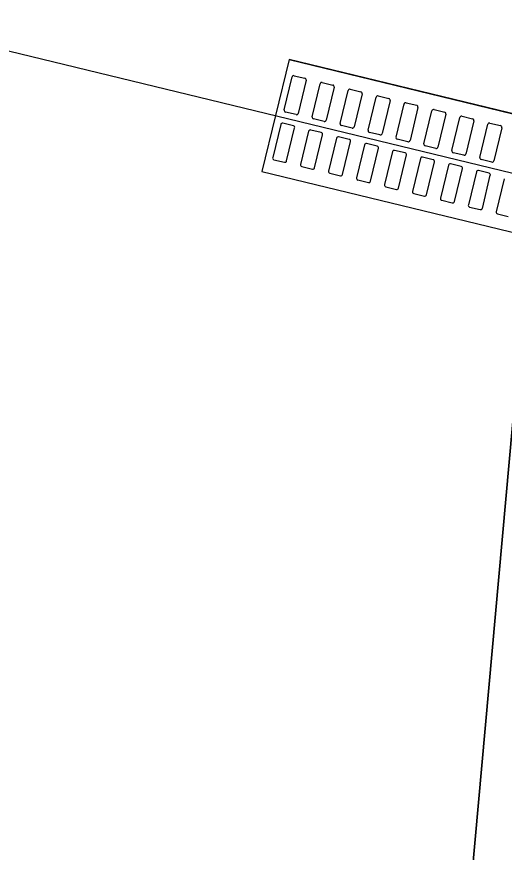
# Model space of a CAD drawing. Extents: x -7483133 to -743907, y -11317770 to -1129777.
# Drawn here: x -747597.267 to -747596.42, y -1131709.113 to -1131707.664 of the extents above; entities that cross this region are included whole.
import ezdxf

# ---------------------------------------------------------------- set-up
doc = ezdxf.new("R2010")
doc.units = 0
for name, color, linetype in [('KOMUNIKACE_UPRAVA', 7, 'Continuous'), ('ODVODNENI', 7, 'Continuous'), ('TRATIVOD', 7, 'Continuous')]:
    doc.layers.add(name, color=color, linetype=linetype)

msp = doc.modelspace()

# ---------------------------------------------------------------- linework, layer by layer
at = {"layer": 'KOMUNIKACE_UPRAVA'}
msp.add_lwpolyline([(-747596.3764, -1131708.0447), (-747596.8838, -1131713.6747), (-747596.3764, -1131708.0447), (-747592.4459, -1131708.9959), (-747592.9, -1131714.0337), (-747593.0433, -1131715.0249), (-747596.9433, -1131714.6734), (-747596.8838, -1131713.6747)], dxfattribs=at)
at = {"layer": 'ODVODNENI'}
for q in [(-747596.8411, -1131707.9323), (-747595.8221, -1131707.9731)]:
    msp.add_line((-747596.794, -1131707.7379), q, dxfattribs=at)
msp.add_lwpolyline([(-747596.8411, -1131707.9323), (-747595.8691, -1131708.1675), (-747595.8221, -1131707.9731), (-747596.794, -1131707.7379)], close=True, dxfattribs=at)
for points in [[(-747596.8023, -1131707.8254), (-747596.7885, -1131707.7681)], [(-747596.7848, -1131707.7659), (-747596.7664, -1131707.7703)], [(-747596.7642, -1131707.7739), (-747596.7781, -1131707.8313)], [(-747596.7538, -1131707.8372), (-747596.7399, -1131707.7798)], [(-747596.7363, -1131707.7776), (-747596.7179, -1131707.7821)], [(-747596.7157, -1131707.7857), (-747596.7295, -1131707.843)], [(-747596.7053, -1131707.8489), (-747596.6914, -1131707.7916)], [(-747596.6878, -1131707.7893), (-747596.6693, -1131707.7938)], [(-747596.6671, -1131707.7974), (-747596.681, -1131707.8548)], [(-747596.6567, -1131707.8606), (-747596.6429, -1131707.8033)], [(-747596.6392, -1131707.8011), (-747596.6208, -1131707.8056)], [(-747596.6186, -1131707.8092), (-747596.6325, -1131707.8665)], [(-747596.5907, -1131707.8128), (-747596.5723, -1131707.8173)], [(-747596.6082, -1131707.8724), (-747596.5943, -1131707.815)], [(-747596.5701, -1131707.8209), (-747596.5839, -1131707.8783)], [(-747596.5597, -1131707.8841), (-747596.5458, -1131707.8268)], [(-747596.5422, -1131707.8246), (-747596.5237, -1131707.829)], [(-747596.7817, -1131707.8335), (-747596.8001, -1131707.829)], [(-747596.7332, -1131707.8452), (-747596.7516, -1131707.8408)], [(-747596.5215, -1131707.8327), (-747596.5354, -1131707.89)], [(-747596.5111, -1131707.8959), (-747596.4973, -1131707.8385)], [(-747596.4936, -1131707.8363), (-747596.4752, -1131707.8408)], [(-747596.8084, -1131707.8507), (-747596.8223, -1131707.908)], [(-747596.7864, -1131707.8529), (-747596.8048, -1131707.8485)], [(-747596.7981, -1131707.9139), (-747596.7842, -1131707.8566)], [(-747596.6846, -1131707.857), (-747596.7031, -1131707.8525)], [(-747596.473, -1131707.8444), (-747596.4869, -1131707.9018)], [(-747596.4626, -1131707.9076), (-747596.4487, -1131707.8503)], [(-747596.4451, -1131707.8481), (-747596.4267, -1131707.8525)], [(-747596.4245, -1131707.8562), (-747596.4384, -1131707.9135)], [(-747596.7599, -1131707.8624), (-747596.7738, -1131707.9198)], [(-747596.7379, -1131707.8647), (-747596.7563, -1131707.8602)], [(-747596.7495, -1131707.9256), (-747596.7356, -1131707.8683)], [(-747596.6893, -1131707.8764), (-747596.7078, -1131707.872)], [(-747596.6361, -1131707.8687), (-747596.6545, -1131707.8643)], [(-747596.7114, -1131707.8742), (-747596.7253, -1131707.9315)], [(-747596.701, -1131707.9374), (-747596.6871, -1131707.88)], [(-747596.6629, -1131707.8859), (-747596.6767, -1131707.9433)], [(-747596.6408, -1131707.8882), (-747596.6592, -1131707.8837)], [(-747596.5876, -1131707.8805), (-747596.606, -1131707.876)], [(-747596.6525, -1131707.9491), (-747596.6386, -1131707.8918)], [(-747596.6143, -1131707.8977), (-747596.6282, -1131707.955)], [(-747596.5923, -1131707.8999), (-747596.6107, -1131707.8955)], [(-747596.539, -1131707.8922), (-747596.5575, -1131707.8878)], [(-747596.4905, -1131707.904), (-747596.5089, -1131707.8995)], [(-747596.8201, -1131707.9117), (-747596.8017, -1131707.9161)], [(-747596.6039, -1131707.9609), (-747596.5901, -1131707.9035)], [(-747596.5658, -1131707.9094), (-747596.5797, -1131707.9668)], [(-747596.5437, -1131707.9117), (-747596.5622, -1131707.9072)], [(-747596.5554, -1131707.9726), (-747596.5415, -1131707.9153)], [(-747596.442, -1131707.9157), (-747596.4604, -1131707.9112)], [(-747596.7716, -1131707.9234), (-747596.7531, -1131707.9279)], [(-747596.5173, -1131707.9211), (-747596.5311, -1131707.9785)], [(-747596.4952, -1131707.9234), (-747596.5136, -1131707.9189)], [(-747596.5069, -1131707.9844), (-747596.493, -1131707.927)], [(-747596.723, -1131707.9351), (-747596.7046, -1131707.9396)], [(-747596.4687, -1131707.9329), (-747596.4826, -1131707.9902)], [(-747596.4467, -1131707.9351), (-747596.4651, -1131707.9307)], [(-747596.4583, -1131707.9961), (-747596.4445, -1131707.9388)], [(-747596.4202, -1131707.9446), (-747596.4341, -1131708.002)], [(-747596.6745, -1131707.9469), (-747596.6561, -1131707.9513)], [(-747596.626, -1131707.9586), (-747596.6076, -1131707.9631)], [(-747596.5775, -1131707.9704), (-747596.559, -1131707.9748)], [(-747596.5289, -1131707.9821), (-747596.5105, -1131707.9866)], [(-747596.4804, -1131707.9939), (-747596.462, -1131707.9983)], [(-747596.4319, -1131708.0056), (-747596.4134, -1131708.0101)]]:
    msp.add_lwpolyline(points, dxfattribs=at)
for centre, start, end in [((-747596.7855, -1131707.7688), 76.3961, 166.3961), ((-747596.7671, -1131707.7732), 346.3961, 76.3961), ((-747596.737, -1131707.7805), 76.3961, 166.3961), ((-747596.7186, -1131707.785), 346.3961, 76.3961), ((-747596.6885, -1131707.7923), 76.3961, 166.3961), ((-747596.67, -1131707.7967), 346.3961, 76.3961), ((-747596.6399, -1131707.804), 76.3961, 166.3961), ((-747596.6215, -1131707.8085), 346.3961, 76.3961), ((-747596.5914, -1131707.8158), 76.3961, 166.3961), ((-747596.7994, -1131707.8261), 166.3961, 256.3961), ((-747596.573, -1131707.8202), 346.3961, 76.3961), ((-747596.5429, -1131707.8275), 76.3961, 166.3961), ((-747596.781, -1131707.8306), 256.3961, 346.3961), ((-747596.7509, -1131707.8379), 166.3961, 256.3961), ((-747596.7324, -1131707.8423), 256.3961, 346.3961), ((-747596.5245, -1131707.832), 346.3961, 76.3961), ((-747596.4944, -1131707.8392), 76.3961, 166.3961), ((-747596.4759, -1131707.8437), 346.3961, 76.3961), ((-747596.8055, -1131707.8514), 76.3961, 166.3961), ((-747596.7871, -1131707.8559), 346.3961, 76.3961), ((-747596.7024, -1131707.8496), 166.3961, 256.3961), ((-747596.6839, -1131707.8541), 256.3961, 346.3961), ((-747596.4458, -1131707.851), 76.3961, 166.3961), ((-747596.4274, -1131707.8554), 346.3961, 76.3961), ((-747596.757, -1131707.8631), 76.3961, 166.3961), ((-747596.7386, -1131707.8676), 346.3961, 76.3961), ((-747596.7085, -1131707.8749), 76.3961, 166.3961), ((-747596.6538, -1131707.8614), 166.3961, 256.3961), ((-747596.6354, -1131707.8658), 256.3961, 346.3961), ((-747596.6053, -1131707.8731), 166.3961, 256.3961), ((-747596.69, -1131707.8793), 346.3961, 76.3961), ((-747596.6599, -1131707.8866), 76.3961, 166.3961), ((-747596.5869, -1131707.8776), 256.3961, 346.3961), ((-747596.5568, -1131707.8848), 166.3961, 256.3961), ((-747596.6415, -1131707.8911), 346.3961, 76.3961), ((-747596.6114, -1131707.8984), 76.3961, 166.3961), ((-747596.593, -1131707.9028), 346.3961, 76.3961), ((-747596.5383, -1131707.8893), 256.3961, 346.3961), ((-747596.5082, -1131707.8966), 166.3961, 256.3961), ((-747596.8194, -1131707.9087), 166.3961, 256.3961), ((-747596.801, -1131707.9132), 256.3961, 346.3961), ((-747596.5629, -1131707.9101), 76.3961, 166.3961), ((-747596.5444, -1131707.9146), 346.3961, 76.3961), ((-747596.4898, -1131707.901), 256.3961, 346.3961), ((-747596.4597, -1131707.9083), 166.3961, 256.3961), ((-747596.4413, -1131707.9128), 256.3961, 346.3961), ((-747596.7709, -1131707.9205), 166.3961, 256.3961), ((-747596.7524, -1131707.9249), 256.3961, 346.3961), ((-747596.5143, -1131707.9219), 76.3961, 166.3961), ((-747596.4959, -1131707.9263), 346.3961, 76.3961), ((-747596.7223, -1131707.9322), 166.3961, 256.3961), ((-747596.7039, -1131707.9367), 256.3961, 346.3961), ((-747596.6738, -1131707.944), 166.3961, 256.3961), ((-747596.4658, -1131707.9336), 76.3961, 166.3961), ((-747596.4474, -1131707.9381), 346.3961, 76.3961), ((-747596.6554, -1131707.9484), 256.3961, 346.3961), ((-747596.6253, -1131707.9557), 166.3961, 256.3961), ((-747596.6069, -1131707.9602), 256.3961, 346.3961), ((-747596.5768, -1131707.9675), 166.3961, 256.3961), ((-747596.5583, -1131707.9719), 256.3961, 346.3961), ((-747596.5282, -1131707.9792), 166.3961, 256.3961), ((-747596.5098, -1131707.9837), 256.3961, 346.3961), ((-747596.4797, -1131707.9909), 166.3961, 256.3961), ((-747596.4613, -1131707.9954), 256.3961, 346.3961), ((-747596.4312, -1131708.0027), 166.3961, 256.3961)]:
    msp.add_arc(centre, 0.003, start, end, dxfattribs=at)
at = {"layer": 'TRATIVOD'}
msp.add_lwpolyline([(-747602.1242, -1131706.5509), (-747591.4718, -1131709.1288), (-747579.5751, -1131712.0077), (-747571.7849, -1131715.2875)], dxfattribs=at)

doc.saveas('drawing.dxf')
